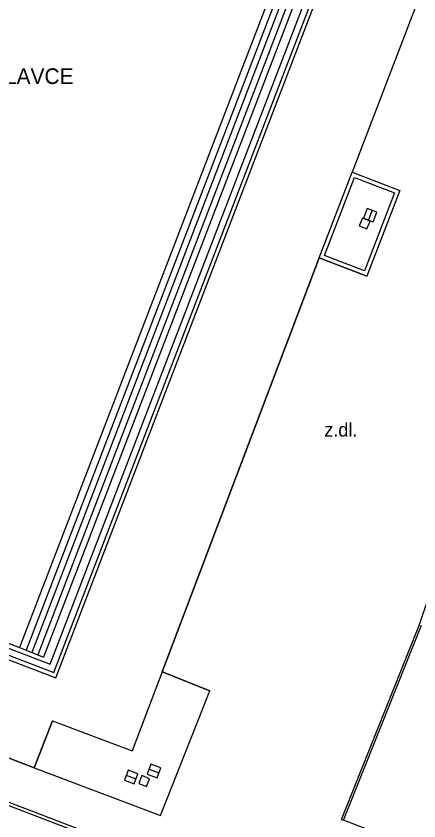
# Model space of a CAD drawing. Extents: x -596229 to -595156, y -1161237 to -1159376.
# Drawn here: x -596165.05 to -596145.71, y -1160165.25 to -1160126.65 of the extents above; entities that cross this region are included whole.
import ezdxf

# ---------------------------------------------------------------- set-up
doc = ezdxf.new("R2010")
doc.units = 0
for name, color, linetype in [('Level 27', 7, 'Continuous'), ('TM - popis objektu', 7, 'Continuous'), ('TM - popis povrchu', 7, 'Continuous'), ('TM - rozhrani ploch obecne - VP', 7, 'Continuous'), ('TM - zabradli - VP', 7, 'Continuous')]:
    doc.layers.add(name, color=color, linetype=linetype)

msp = doc.modelspace()

# ---------------------------------------------------------------- linework, layer by layer
at = {"layer": 'Level 27'}
for p, q in [((-596147.96, -1160135.967), (-596148.14, -1160136.433)), ((-596158.664, -1160162.772), (-596158.196, -1160162.948)), ((-596159.764, -1160163.062), (-596159.296, -1160163.238))]:
    msp.add_line(p, q, dxfattribs=at)
for points in [[(-596148.194, -1160135.877), (-596148.373, -1160136.344), (-596147.906, -1160136.523), (-596147.727, -1160136.056)], [(-596159.852, -1160163.296), (-596159.384, -1160163.472), (-596159.208, -1160163.004), (-596159.676, -1160162.828)], [(-596158.752, -1160163.006), (-596158.284, -1160163.182), (-596158.108, -1160162.714), (-596158.576, -1160162.538)]]:
    msp.add_lwpolyline(points, close=True, dxfattribs=at)
at = {"layer": 'TM - rozhrani ploch obecne - VP'}
for points in [[(-596144.95, -1160110.53), (-596172.57, -1160100.03), (-596190.83, -1160147.57), (-596163.24, -1160158.13), (-596144.95, -1160110.53)], [(-596145.33, -1160110.7), (-596172.4, -1160100.42), (-596190.44, -1160147.4), (-596163.41, -1160157.74), (-596145.33, -1160110.7)], [(-596146.99, -1160110.36), (-596164.88, -1160156.94)], [(-596146.68, -1160110.48), (-596164.56, -1160157.07)], [(-596146.41, -1160110.58), (-596164.29, -1160157.18)], [(-596146.12, -1160110.69), (-596164.01, -1160157.29)], [(-596163.14, -1160158.4), (-596144.71, -1160110.42)], [(-596145.84, -1160110.8), (-596163.73, -1160157.4)], [(-596141.23, -1160114.06), (-596148.92, -1160134.14)], [(-596150.51, -1160138.25), (-596148.92, -1160134.14)], [(-596148.92, -1160134.14), (-596146.63, -1160135.02)], [(-596150.25, -1160138.13), (-596148.81, -1160134.39)], [(-596148.81, -1160134.39), (-596146.88, -1160135.13)], [(-596146.63, -1160135.02), (-596148.21, -1160139.13)], [(-596146.88, -1160135.13), (-596148.32, -1160138.87)], [(-596148.43, -1160136.35), (-596148.58, -1160136.72)], [(-596148.06, -1160136.49), (-596148.43, -1160136.35)], [(-596148.21, -1160136.86), (-596148.06, -1160136.49)], [(-596148.58, -1160136.72), (-596148.21, -1160136.86)], [(-596148.32, -1160138.87), (-596150.25, -1160138.13)], [(-596150.51, -1160138.25), (-596158.04, -1160158.11)], [(-596148.21, -1160139.13), (-596150.51, -1160138.25)], [(-596149.43, -1160165.18), (-596145.69, -1160155.84), (-596144.85, -1160153.38), (-596142.53, -1160147.38), (-596141.26, -1160144.01)], [(-596191.92, -1160147.37), (-596163.14, -1160158.4)], [(-596187.92, -1160148.11), (-596164.88, -1160156.94)], [(-596200.01, -1160151.24), (-596190.09, -1160155.05), (-596150.36, -1160170.28)], [(-596199.95, -1160151.1), (-596190.03, -1160154.91), (-596150.31, -1160170.14)], [(-596164.19, -1160162.71), (-596191.41, -1160152.21)], [(-596149.34, -1160165.22), (-596145.59, -1160155.87)], [(-596164.88, -1160156.94), (-596164.56, -1160157.07)], [(-596164.56, -1160157.07), (-596164.29, -1160157.18)], [(-596164.29, -1160157.18), (-596164.01, -1160157.29)], [(-596164.01, -1160157.29), (-596163.73, -1160157.4)], [(-596158.04, -1160158.11), (-596159.48, -1160161.9)], [(-596158.04, -1160158.11), (-596155.75, -1160159.01)], [(-596158.12, -1160165), (-596155.75, -1160159.01)], [(-596163.3, -1160160.46), (-596164.19, -1160162.71)], [(-596163.3, -1160160.46), (-596159.48, -1160161.9)], [(-596164.19, -1160162.71), (-596158.12, -1160165)], [(-596159.02, -1160163.08), (-596159.16, -1160163.46)], [(-596158.65, -1160163.23), (-596159.02, -1160163.08)], [(-596158.79, -1160163.6), (-596158.65, -1160163.23)], [(-596159.16, -1160163.46), (-596158.79, -1160163.6)], [(-596149.43, -1160165.18), (-596149.34, -1160165.22)], [(-596143.73, -1160167.38), (-596149.34, -1160165.22)]]:
    msp.add_lwpolyline(points, dxfattribs=at)
at = {"layer": 'TM - zabradli - VP'}
for points in [[(-596141.23, -1160114.06), (-596148.92, -1160134.14)], [(-596148.92, -1160134.14), (-596146.63, -1160135.02)], [(-596158.04, -1160158.11), (-596150.51, -1160138.25)], [(-596150.51, -1160138.25), (-596148.21, -1160139.13)], [(-596191.41, -1160152.21), (-596164.19, -1160162.71)], [(-596155.75, -1160159.01), (-596158.04, -1160158.11)], [(-596164.19, -1160162.71), (-596163.3, -1160160.46)]]:
    msp.add_lwpolyline(points, dxfattribs=at)

# ---------------------------------------------------------------- texts
at = {"layer": 'TM - popis objektu'}
msp.add_text('BAZÉN PRO NEPLAVCE', height=0.75, dxfattribs=at).set_placement((-596173.72, -1160129.91))
at = {"layer": 'TM - popis povrchu'}
msp.add_text('z.dl.', height=0.65, dxfattribs=at).set_placement((-596150.26, -1160146.82))

doc.saveas('drawing.dxf')
